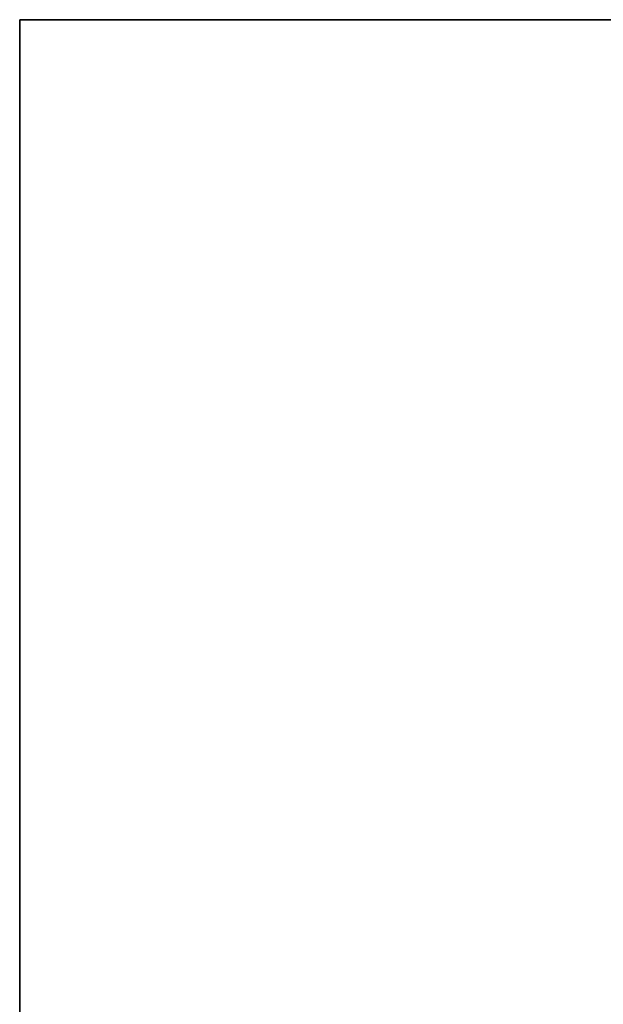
# Model space of a CAD drawing. Header units: millimetres. Extents: x -3796 to -2903, y 325 to 354.
# Tile 631 of 656: x -2961.4 to -2959.04, y 342.09 to 346.07. Entities that reach past the tile are written whole.
import ezdxf

# ---------------------------------------------------------------- set-up
doc = ezdxf.new("R2010")
doc.units = ezdxf.units.MM
doc.layers.add('METAL NEGRO', color=7, linetype='Continuous')

msp = doc.modelspace()

# ---------------------------------------------------------------- linework, layer by layer
at = {"layer": 'METAL NEGRO'}
for p, q in [((-2961.399, 333.0669, 2980.5078), (-2961.399, 346.0669, 2980.5078)), ((-2961.399, 346.0669, 2980.511), (-2950.399, 346.0669, 2980.511))]:
    msp.add_line(p, q, dxfattribs=at)
for points in [[(-2961.399, 346.0671, 2980.261), (-2950.399, 346.0671, 2980.261)], [(-2961.399, 346.0671, 2980.261), (-2961.399, 346.0668, 2980.761)], [(-2961.399, 333.0671, 2980.2547), (-2961.399, 346.0671, 2980.261)], [(-2950.399, 346.0668, 2980.761), (-2961.399, 346.0668, 2980.761)], [(-2961.399, 346.0668, 2980.761), (-2961.399, 333.0668, 2980.7547)]]:
    msp.add_open_spline(points, degree=1, dxfattribs=at)

doc.saveas('drawing.dxf')
